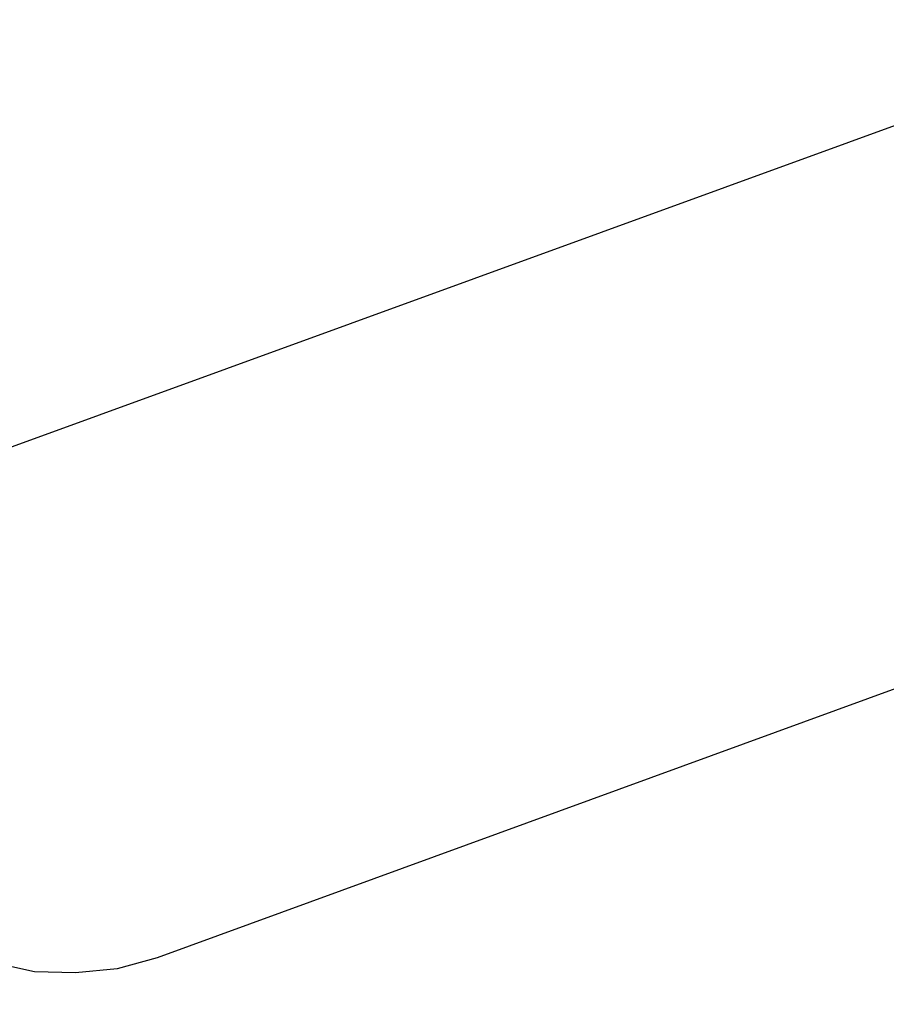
# Model space of a CAD drawing. Header units: centimetres. Extents: x -15121 to 30567, y -60641 to 0.
# Tile 590 of 656: x 1079.886 to 1080.082, y -23144.542 to -23144.319. Entities that reach past the tile are written whole.
import ezdxf

# ---------------------------------------------------------------- set-up
doc = ezdxf.new("R2010")
doc.units = ezdxf.units.CM
doc.header["$LTSCALE"] = 60
doc.layers.add('AIKA wymiarowanie rzut lobby', color=7, linetype='Continuous')
doc.layers.add('CrossSectionsProfils', color=7, linetype='Continuous')
doc.layers.add('MB-kreskowanie', color=8, linetype='Continuous', lineweight=5)
doc.layers.add('MB-uszczelki_tworzywa', color=8, linetype='Continuous', lineweight=0)
doc.styles.add('wymiar', font='txt.shx', dxfattribs={"width": 0.6})
doc.dimstyles.new('Dwudziestka', dxfattribs={"dimtxt": 7, "dimasz": 0.7, "dimexe": 5, "dimexo": 0, "dimgap": 2.5, "dimtad": 1, "dimtoh": 1, "dimdec": 3, "dimrnd": 0.5, "dimdsep": 46, "dimtxsty": 'wymiar', "dimblk": 'znacznik', "dimcen": 0, "dimdle": 5, "dimse1": 1, "dimse2": 1, "dimclrd": 256, "dimclre": 256, "dimclrt": 256, "dimadec": 0, "dimazin": 0, "dimtfac": 0.4, "dimtdec": 3, "dimtix": 1, "dimtofl": 0, "dimtmove": 2, "dimatfit": 3, "dimldrblk": 'znacznik', "dimfxl": 1, "dimtolj": 1, "dimarcsym": 0})

# ---------------------------------------------------------------- blocks, each defined once
blk = doc.blocks.new('K41_7840_X', base_point=(1.6998, 4.6032))
at = {"layer": 'CrossSectionsProfils', "flags": 128}
for points in [[(1.9507, 22.6032), (6.6996, 22.6032), (6.7764, 22.5964), (6.8533, 22.5783), (6.9256, 22.5489), (6.9934, 22.5083), (7.0522, 22.4563), (7.1042, 22.3975), (7.1449, 22.3297), (7.1743, 22.2574), (7.1923, 22.1805), (7.1991, 22.1037), (7.1991, 20.804), (5.3976, 21.1023), (5.3976, 20.3022), (7.181, 15.4086), (7.2059, 15.3182), (7.2149, 15.2232), (7.2127, 15.1306), (7.1923, 15.0379)], [(6.0531, 14.9972), (4.1997, 20.092), (4.1997, 21.403), (3.5984, 21.403), (3.5216, 21.3962), (3.4447, 21.3781), (3.3724, 21.3487), (3.3046, 21.308), (3.2458, 21.256), (3.1938, 21.1973), (3.1531, 21.1295), (3.1238, 21.0571), (3.1057, 20.9803), (3.0989, 20.9034), (3.0989, 7.5043)]]:
    blk.add_lwpolyline(points, dxfattribs=at)
blk = doc.blocks.new('120750_a')
at = {"layer": 'MB-kreskowanie'}
h = blk.add_hatch(dxfattribs=at)
h.set_pattern_fill('DOTS', color=256, scale=0.3, angle=45, style=0)
h.set_pattern_definition([(45, (-6530.8499, -2728.00724), (-0.168379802, 0.505139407), [0, -0.47625])])
h.paths.add_polyline_path([(-2.0185, -6.255, 0.330207), (3.1259, -8.9422, 0.396548), (4.7851, -6.7925), (3.6475, 1.3515, 0.395486), (2.8491, 2.1), (1.9992, 2.1, 0.440011), (1.8, 1.8826), (1.9457, 0.2174, -0.440011), (1.7464, 0), (-0.4008, 0), (-0.623, 0.8294, 0.603504), (-1.4859, 1.0251, -0.207061), (-8.8595, -7.4984, 0.916278), (-8.4864, -8.9714, 0.289863), (-2.847, -6.3626, -0.380275)])
h.paths.add_polyline_path([(-0.4008, -3.3598, -0.414214), (-1.0008, -2.7598, -0.450014), (-0.4008, -2.2598), (1.3992, -2.2598, -0.450014), (1.9992, -2.7598, -0.414214), (1.3992, -3.3598)], flags=16)
h.paths.add_polyline_path([(1.6518, -5.7, -0.395486), (2.1508, -6.1678), (2.4893, -6.7914, 0.161261), (3.0752, -7.5252, -0.66952), (3.1079, -8.3473, -0.287949), (-0.7512, -6.7511, -0.391889), (-0.3297, -5.7)], flags=16)
at = {"layer": 'MB-uszczelki_tworzywa'}
blk.add_lwpolyline([(1.7464, 0, 0.440011), (1.9457, 0.2174), (1.8, 1.8826, -0.440011), (1.9992, 2.1), (2.8491, 2.1, -0.395486), (3.6475, 1.3515), (4.7851, -6.7925, -0.396548), (3.1259, -8.9422, -0.040721), (2.3742, -9, -0.288113), (-2.0185, -6.255, 0.380275), (-2.847, -6.3626), (-2.847, -6.3626), (-2.847, -6.3626, -0.258401), (-7.7372, -9, -0.059621), (-8.7674, -8.884, -0.709537), (-8.8595, -7.4984, 0.207061), (-1.4859, 1.0251, -0.603504), (-0.623, 0.8294), (-0.4008, 0), (1.7466, 0)], format="xyb", dxfattribs=at)
blk = doc.blocks.new('znacznik')
at = {"color": 0}
for points in [[(0, -5), (0, 5)], [(-4, 0), (4, 0)]]:
    blk.add_lwpolyline(points, dxfattribs=at)
at = {"color": 1}
blk.add_lwpolyline([(-2.12132, -2.12132), (2.12132, 2.12132)], dxfattribs=at)
blk = doc.blocks.new('*D4652')
at = {"layer": 'AIKA wymiarowanie rzut lobby', "lineweight": -2, "transparency": 16777216}
blk.add_line((970.46844, -23133.28249), (1347.02623, -23133.28249), dxfattribs=at)
at = {"layer": 'Defpoints', "color": 0, "transparency": 16777216}
for p in [(1347.72623, -23133.28249), (969.76844, -23147.52154), (1347.72623, -23148.81848)]:
    blk.add_point(p, dxfattribs=at)
at = {"layer": 'AIKA wymiarowanie rzut lobby', "linetype": 'ByBlock', "lineweight": -2, "transparency": 16777216, "xscale": 0.7, "yscale": 0.7, "zscale": 0.7, "rotation": 180}
blk.add_blockref('znacznik', (969.76844, -23133.28249), dxfattribs=at)
at = {"layer": 'AIKA wymiarowanie rzut lobby', "linetype": 'ByBlock', "lineweight": -2, "transparency": 16777216, "xscale": 0.7, "yscale": 0.7, "zscale": 0.7}
blk.add_blockref('znacznik', (1347.72623, -23133.28249), dxfattribs=at)
at = {"layer": 'AIKA wymiarowanie rzut lobby', "transparency": 16777216, "insert": (1158.74733, -23127.28249), "char_height": 7, "attachment_point": 5, "style": 'wymiar'}
blk.add_mtext('\\A1;378', dxfattribs=at)

msp = doc.modelspace()

# ---------------------------------------------------------------- block references
at = {"xscale": 0.1, "yscale": 0.1, "zscale": 0.1}
msp.add_blockref('120750_a', (1080.45719, -23144.53299), dxfattribs=at)
at = {"layer": 'CrossSectionsProfils', "xscale": 0.1, "yscale": 0.1, "zscale": 0.1, "rotation": 270.000000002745}
msp.add_blockref('K41_7840_X', (1078.83671, -23143.98306), dxfattribs=at)

# ---------------------------------------------------------------- dimensions: what is measured, and where the dimension line sits
at = {"layer": 'AIKA wymiarowanie rzut lobby', "color": 8}
dim = msp.add_linear_dim(base=(1347.72623, -23133.28249), p1=(969.76844, -23147.52154), p2=(1347.72623, -23148.81848), dimstyle='Dwudziestka', dxfattribs=at)
dim.commit()
dim.dimension.update_dxf_attribs({"geometry": '*D4652', "text_midpoint": (1158.74733, -23127.28249)})

doc.saveas('drawing.dxf')
